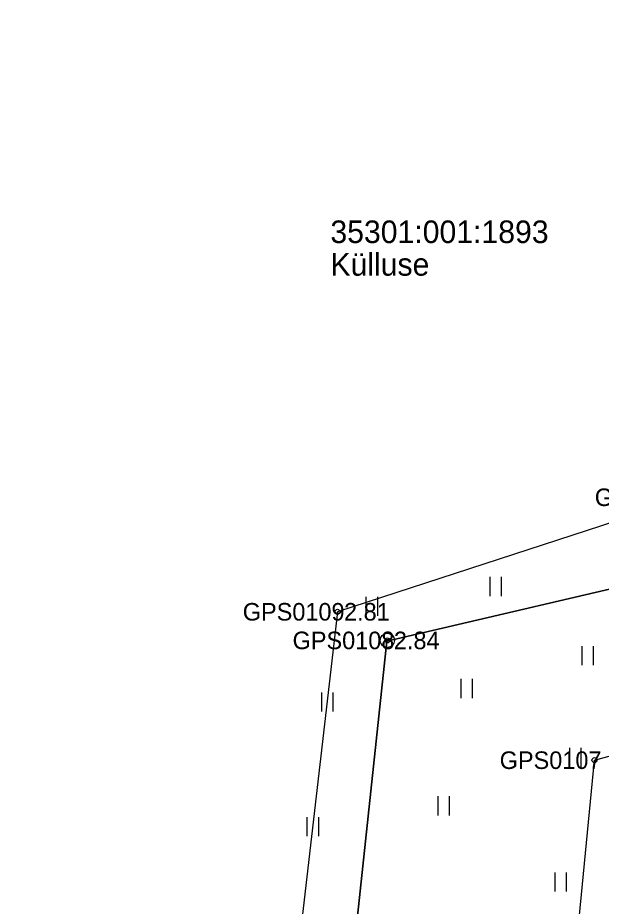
# Model space of a CAD drawing. Extents: x 597961 to 601397, y 6602961 to 6613501.
# Drawn here: x 599962.15 to 599985.41, y 6608488.8 to 6608524.22 of the extents above; entities that cross this region are included whole.
import ezdxf

# ---------------------------------------------------------------- set-up
doc = ezdxf.new("R2010")
doc.units = 0
for name, color, linetype in [('HALJASTUS', 7, 'Continuous'), ('KORGUS-EH2000', 7, 'Continuous'), ('MOOTKORG-EH2000', 7, 'Continuous'), ('MOOTMPUNKT', 7, 'Continuous'), ('MOOTNR', 7, 'Continuous'), ('MOOTPIIR', 7, 'Continuous'), ('PIIR', 7, 'Continuous'), ('PIIRIMLEITUD', 7, 'Continuous')]:
    doc.layers.add(name, color=color, linetype=linetype)

msp = doc.modelspace()

# ---------------------------------------------------------------- linework, layer by layer
at = {"layer": 'HALJASTUS'}
for p, q in [((599980.969, 6608501.929), (599980.969, 6608501.168)), ((599981.424, 6608501.929), (599981.424, 6608501.168)), ((599976.031, 6608501.14), (599976.031, 6608500.379)), ((599976.487, 6608501.14), (599976.487, 6608500.379)), ((599984.639, 6608499.169), (599984.639, 6608498.408)), ((599985.094, 6608499.169), (599985.094, 6608498.408)), ((599979.813, 6608497.863), (599979.813, 6608497.102)), ((599980.268, 6608497.863), (599980.268, 6608497.102)), ((599974.253, 6608497.325), (599974.253, 6608496.564)), ((599974.708, 6608497.325), (599974.708, 6608496.564)), ((599984.145, 6608495.113), (599984.145, 6608494.352)), ((599984.6, 6608495.113), (599984.6, 6608494.352)), ((599978.892, 6608493.185), (599978.892, 6608492.424)), ((599979.348, 6608493.185), (599979.348, 6608492.424)), ((599973.677, 6608492.358), (599973.677, 6608491.597)), ((599974.132, 6608492.358), (599974.132, 6608491.597)), ((599983.564, 6608490.147), (599983.564, 6608489.386)), ((599984.019, 6608490.147), (599984.019, 6608489.386))]:
    msp.add_line(p, q, dxfattribs=at)
at = {"layer": 'KORGUS-EH2000'}
for centre in [(599974.897, 6608500.541), (599985.142, 6608494.626)]:
    msp.add_circle(centre, 0.1, dxfattribs=at)
at = {"layer": 'MOOTMPUNKT'}
for centre in [(599974.897, 6608500.541), (599976.883, 6608499.4), (599985.142, 6608494.626)]:
    msp.add_circle(centre, 0.1, dxfattribs=at)
at = {"layer": 'MOOTPIIR'}
msp.add_lwpolyline([(599981.336, 6608536.943), (599996.743, 6608523.119), (599996.633, 6608521.97), (599993.118, 6608518.037), (599993.206, 6608508.943), (599988.934, 6608505.106), (599974.897, 6608500.541), (599970.411, 6608461.85), (599981.872, 6608460.864), (599985.142, 6608494.626), (599991.769, 6608496.449), (600004.614, 6608499.126), (600011.289, 6608502.295), (600017.281, 6608490.217), (600021.823, 6608493.142), (600025.765, 6608494.962), (600023.681, 6608500.419), (600015.084, 6608514.175), (600010.957, 6608521.8), (600009.079, 6608525.854)], dxfattribs=at)
at = {"layer": 'PIIR'}
for points in [[(599862.18, 6608496.95), (599884.61, 6608519.14), (599932.5, 6608501.71), (599936.47, 6608501.58), (599952.7, 6608565.75), (599986.13, 6608559.86), (600002.11, 6608541.52), (600010.13, 6608512.24), (600012.71, 6608507.74), (599976.86, 6608499.37), (599972.93, 6608462.5), (599908.04, 6608468.81)], [(599976.86, 6608499.37), (600012.71, 6608507.74), (600041.07, 6608457.52), (600103.84, 6608405.56), (600055.03, 6608378.35), (600002.62, 6608459.67), (599972.93, 6608462.5)]]:
    msp.add_lwpolyline(points, close=True, dxfattribs=at)
at = {"layer": 'PIIRIMLEITUD'}
msp.add_circle((599976.883, 6608499.4), 0.285, dxfattribs=at)

# ---------------------------------------------------------------- texts
at = {"layer": 'KORGUS-EH2000'}
msp.add_text(' 2.81', height=0.7, dxfattribs=at).set_placement((599974.897, 6608500.191))
at = {"layer": 'MOOTKORG-EH2000'}
for s, p in [(' 2.81', (599974.897, 6608500.191)), (' 2.84', (599976.883, 6608499.05))]:
    msp.add_text(s, height=0.7, dxfattribs=at).set_placement(p)
at = {"layer": 'MOOTNR'}
for s, p in [('GPS0103 ', (599985.154, 6608504.756)), ('GPS0109 ', (599971.118, 6608500.191)), ('GPS0108 ', (599973.104, 6608499.05)), ('GPS0107 ', (599981.362, 6608494.275))]:
    msp.add_text(s, height=0.7, dxfattribs=at).set_placement(p)
at = {"layer": 'PIIR'}
for s, p in [('35301:001:1893', (599974.612, 6608515.24)), ('Külluse', (599974.612, 6608513.94))]:
    msp.add_text(s, height=0.9, dxfattribs=at).set_placement(p)

doc.saveas('drawing.dxf')
